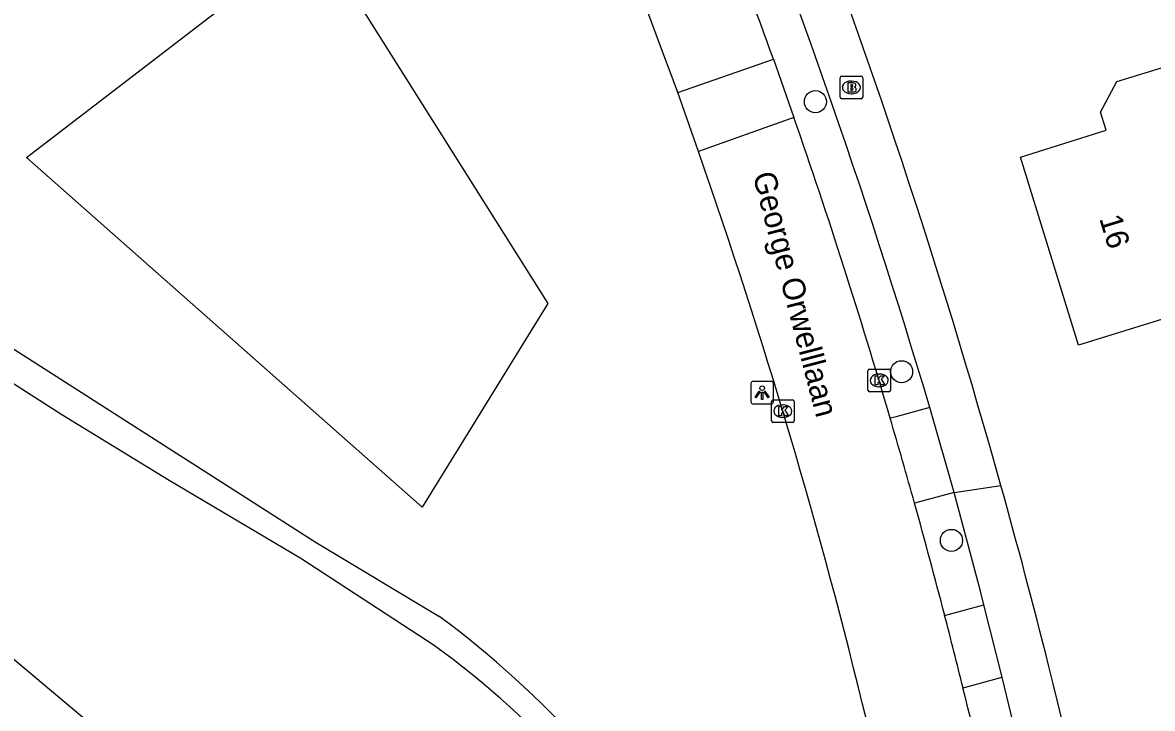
# Model space of a CAD drawing. Extents: x 160457 to 162082, y 388340 to 389736.
# Drawn here: x 160767.07 to 160817.04, y 388552.56 to 388582.88 of the extents above; entities that cross this region are included whole.
import ezdxf

# ---------------------------------------------------------------- set-up
doc = ezdxf.new("R2010")
doc.units = 0
for name, color, linetype in [('IMGEO_Boom', 7, 'Continuous'), ('IMGEO_Brandkraan', 7, 'Continuous'), ('IMGEO_Gemengd_bos', 7, 'Continuous'), ('IMGEO_Kolk', 7, 'Continuous'), ('IMGEO_Lichtpunt', 7, 'Continuous'), ('IMGEO_Loofbos', 7, 'Continuous'), ('IMGEO_Openbare_ruimte_label', 7, 'Continuous'), ('IMGEO_Pand', 7, 'Continuous'), ('IMGEO_Pand_nummerreeks', 7, 'Continuous'), ('IMGEO_Parkeervlak_open', 7, 'Continuous'), ('IMGEO_Rijbaan_lokaal_open', 7, 'Continuous'), ('IMGEO_Voetpad_halfverhard', 7, 'Continuous'), ('IMGEO_Voetpad_open', 7, 'Continuous')]:
    doc.layers.add(name, color=color, linetype=linetype)

msp = doc.modelspace()

# ---------------------------------------------------------------- linework, layer by layer
at = {"layer": 'IMGEO_Boom'}
for centre in [(160802.137, 388579.386), (160805.947, 388567.443), (160808.154, 388559.982)]:
    msp.add_circle(centre, 0.489, dxfattribs=at)
at = {"layer": 'IMGEO_Brandkraan'}
for p, q in [((160803.227, 388579.59), (160803.227, 388580.442)), ((160803.302, 388580.516), (160804.154, 388580.516)), ((160803.715, 388580.296), (160803.74, 388580.296)), ((160804.228, 388580.442), (160804.228, 388579.59)), ((160803.738, 388579.736), (160803.713, 388579.736)), ((160804.154, 388579.516), (160803.302, 388579.516))]:
    msp.add_line(p, q, dxfattribs=at)
for points in [[(160803.227, 388579.59), (160803.227, 388580.442)], [(160803.302, 388580.516), (160804.154, 388580.516)], [(160803.575, 388580.216), (160803.575, 388579.816), (160803.788, 388579.816)], [(160803.806, 388580.216), (160803.575, 388580.216)], [(160804.228, 388580.442), (160804.228, 388579.59)], [(160803.754, 388580.135), (160803.7, 388580.135), (160803.7, 388580.059)], [(160803.7, 388580.059), (160803.753, 388580.059)], [(160803.762, 388579.983), (160803.7, 388579.983), (160803.7, 388579.902)], [(160803.7, 388579.902), (160803.762, 388579.902)], [(160804.154, 388579.516), (160803.302, 388579.516)]]:
    msp.add_lwpolyline(points, dxfattribs=at)
for centre, radius, start, end in [((160803.304, 388580.44), 0.0765, 91.552, 178.448), ((160803.304, 388580.44), 0.0765, 91.552, 178.448), ((160803.81, 388580.071), 0.145, 59.4692, 91.5367), ((160803.835, 388580.118), 0.0922, 285.5137, 58.1501), ((160804.152, 388580.44), 0.0765, 1.552, 88.448), ((160804.152, 388580.44), 0.0765, 1.552, 88.448), ((160803.755, 388580.097), 0.0379, 267.8285, 90.9355), ((160803.763, 388579.942), 0.0404, 269.8759, 90.5077), ((160803.794, 388580.067), 0.251, 268.6676, 293.5347), ((160803.84, 388579.926), 0.105, 301.3115, 78.989), ((160803.304, 388579.592), 0.0765, 181.552, 268.448), ((160803.304, 388579.592), 0.0765, 181.552, 268.448), ((160804.152, 388579.592), 0.0765, 271.552, 358.448), ((160804.152, 388579.592), 0.0765, 271.552, 358.448)]:
    msp.add_arc(centre, radius, start, end, dxfattribs=at)
for centre, major_axis, ratio, start_param, end_param in [((160803.714, 388580.016), (-0.387, 0.002), 0.722429, 4.712389, 7.853982), ((160803.739, 388580.016), (-0.39, 0.002), 0.717154, 1.570796, 4.712389)]:
    msp.add_ellipse(centre, major_axis=major_axis, ratio=ratio, start_param=start_param, end_param=end_param, dxfattribs=at)
at = {"layer": 'IMGEO_Gemengd_bos'}
msp.add_lwpolyline([(160784.735, 388561.456), (160767.245, 388576.916), (160780.041, 388586.754), (160790.306, 388570.459), (160784.735, 388561.456)], dxfattribs=at)
at = {"layer": 'IMGEO_Kolk'}
for p, q in [((160804.457, 388566.635), (160804.457, 388567.487)), ((160804.532, 388567.561), (160805.384, 388567.561)), ((160804.945, 388567.341), (160804.97, 388567.341)), ((160805.458, 388567.487), (160805.458, 388566.635)), ((160804.968, 388566.781), (160804.943, 388566.781)), ((160800.27, 388566.201), (160801.122, 388566.201)), ((160805.384, 388566.561), (160804.532, 388566.561)), ((160800.195, 388565.275), (160800.195, 388566.127)), ((160800.683, 388565.981), (160800.708, 388565.981)), ((160801.196, 388566.127), (160801.196, 388565.275)), ((160801.122, 388565.201), (160800.27, 388565.201)), ((160800.706, 388565.421), (160800.681, 388565.421))]:
    msp.add_line(p, q, dxfattribs=at)
for points in [[(160804.457, 388566.635), (160804.457, 388567.487)], [(160804.532, 388567.561), (160805.384, 388567.561)], [(160804.778, 388567.261), (160804.901, 388567.261), (160804.901, 388567.11), (160805.031, 388567.261), (160805.195, 388567.261), (160805.049, 388567.11), (160805.202, 388566.861), (160805.05, 388566.861), (160804.965, 388567.025), (160804.901, 388566.958), (160804.901, 388566.861), (160804.778, 388566.861), (160804.778, 388567.261)], [(160805.458, 388567.487), (160805.458, 388566.635)], [(160800.27, 388566.201), (160801.122, 388566.201)], [(160805.384, 388566.561), (160804.532, 388566.561)], [(160800.195, 388565.275), (160800.195, 388566.127)], [(160800.516, 388565.901), (160800.639, 388565.901), (160800.639, 388565.75), (160800.769, 388565.901), (160800.933, 388565.901), (160800.787, 388565.75), (160800.94, 388565.501), (160800.788, 388565.501), (160800.703, 388565.665), (160800.639, 388565.598), (160800.639, 388565.501), (160800.516, 388565.501), (160800.516, 388565.901)], [(160801.196, 388566.127), (160801.196, 388565.275)], [(160801.122, 388565.201), (160800.27, 388565.201)]]:
    msp.add_lwpolyline(points, dxfattribs=at)
for centre, start, end in [((160804.534, 388567.485), 91.552, 178.448), ((160804.534, 388567.485), 91.552, 178.448), ((160805.382, 388567.485), 1.552, 88.448), ((160805.382, 388567.485), 1.552, 88.448), ((160800.272, 388566.125), 91.552, 178.448), ((160800.272, 388566.125), 91.552, 178.448), ((160801.12, 388566.125), 1.552, 88.448), ((160801.12, 388566.125), 1.552, 88.448), ((160804.534, 388566.637), 181.552, 268.448), ((160804.534, 388566.637), 181.552, 268.448), ((160805.382, 388566.637), 271.552, 358.448), ((160805.382, 388566.637), 271.552, 358.448), ((160800.272, 388565.277), 181.552, 268.448), ((160800.272, 388565.277), 181.552, 268.448), ((160801.12, 388565.277), 271.552, 358.448), ((160801.12, 388565.277), 271.552, 358.448)]:
    msp.add_arc(centre, 0.0765, start, end, dxfattribs=at)
for centre, major_axis, ratio, start_param, end_param in [((160804.944, 388567.061), (-0.387, 0.002), 0.722429, 4.712389, 7.853982), ((160804.969, 388567.061), (-0.39, 0.002), 0.717154, 1.570796, 4.712389), ((160800.682, 388565.701), (-0.387, 0.002), 0.722429, 4.712389, 7.853982), ((160800.707, 388565.701), (-0.39, 0.002), 0.717154, 1.570796, 4.712389)]:
    msp.add_ellipse(centre, major_axis=major_axis, ratio=ratio, start_param=start_param, end_param=end_param, dxfattribs=at)
at = {"layer": 'IMGEO_Lichtpunt'}
for p, q in [((160799.28, 388566.921), (160799.28, 388566.114)), ((160799.28, 388566.921), (160799.28, 388566.114)), ((160800.182, 388567.016), (160799.374, 388567.016)), ((160800.182, 388567.016), (160799.374, 388567.016)), ((160800.276, 388566.114), (160800.276, 388566.921)), ((160800.276, 388566.114), (160800.276, 388566.921)), ((160799.374, 388566.02), (160800.182, 388566.02)), ((160799.374, 388566.02), (160800.182, 388566.02))]:
    msp.add_line(p, q, dxfattribs=at)
for points in [[(160799.654, 388566.585), (160799.693, 388566.557), (160799.505, 388566.295), (160799.467, 388566.322), (160799.654, 388566.585)], [(160799.756, 388566.537), (160799.803, 388566.537), (160799.803, 388566.215), (160799.756, 388566.215), (160799.756, 388566.537)], [(160799.866, 388566.557), (160799.904, 388566.584), (160800.091, 388566.322), (160800.052, 388566.294), (160799.866, 388566.557)]]:
    msp.add_lwpolyline(points, dxfattribs=at)
msp.add_circle((160799.779, 388566.719), 0.0994, dxfattribs=at)
for centre, start, end in [((160799.374, 388566.921), 90, 180), ((160799.374, 388566.921), 90, 180), ((160800.182, 388566.921), 0, 90), ((160800.182, 388566.921), 0, 90), ((160799.374, 388566.114), 180, 270), ((160799.374, 388566.114), 180, 270), ((160800.182, 388566.114), 270, 0), ((160800.182, 388566.114), 270, 360)]:
    msp.add_arc(centre, 0.0946, start, end, dxfattribs=at)
at = {"layer": 'IMGEO_Loofbos'}
msp.add_lwpolyline([(160745.476, 388572.537), (160793.059, 388532.569), (160793.879, 388524.92), (160793.197, 388519.198), (160791.699, 388515.588), (160788.906, 388511.296), (160785.5, 388507.141), (160781.958, 388504.348), (160776.681, 388501.115), (160782.973, 388494.569), (160781.71, 388492.394), (160784.956, 388489.391), (160782.565, 388486.538), (160775.526, 388489.972), (160773.285, 388488.607), (160756.139, 388497.207), (160751.402, 388500.982), (160743.499, 388504.545), (160734.654, 388520.573), (160708.524, 388541.815)], dxfattribs=at)
at = {"layer": 'IMGEO_Pand'}
msp.add_lwpolyline([(160825.159, 388567.649), (160820.378, 388566.182), (160819.115, 388570.269), (160813.767, 388568.623), (160811.213, 388576.94), (160815.003, 388578.129), (160814.749, 388578.916), (160815.473, 388580.276), (160817.45, 388580.883), (160818.803, 388580.141), (160819.044, 388579.401), (160822.669, 388580.488), (160823.93, 388576.375), (160826.56, 388577.182), (160827.784, 388576.529), (160830.047, 388569.148), (160825.159, 388567.649)], dxfattribs=at)
at = {"layer": 'IMGEO_Parkeervlak_open'}
for points in [[(160807.193, 388565.86), (160805.655, 388565.442), (160805.444, 388565.386)], [(160808.275, 388562.102), (160806.52, 388561.626)], [(160807.852, 388556.671), (160809.588, 388557.142)], [(160808.664, 388553.462), (160810.389, 388553.942)]]:
    msp.add_lwpolyline(points, dxfattribs=at)
at = {"layer": 'IMGEO_Rijbaan_lokaal_open'}
for points in [[(160796.043, 388579.787), (160800.28, 388581.265)], [(160800.28, 388581.265), (160801.183, 388578.692)], [(160796.959, 388577.185), (160796.043, 388579.787)], [(160801.183, 388578.692), (160796.959, 388577.185)]]:
    msp.add_lwpolyline(points, dxfattribs=at)
for centre, radius, start, end in [((160456.711, 388456.601), 361, 19.95218, 25.52296), ((160463.329, 388459.047), 358.432, 19.93653, 22.04428), ((160534.433, 388485.935), 282.418, 16.3393, 19.1741), ((160545.561, 388489.138), 266.37, 13.63805, 19.30172), ((160515.081, 388480.259), 302.585, 15.59927, 16.33982), ((160525.874, 388483.526), 291.311, 14.54192, 15.55109), ((160553.662, 388490.644), 262.626, 13.83889, 14.56105), ((160519.568, 388481.018), 298.034, 11.27262, 14.06796)]:
    msp.add_arc(centre, radius, start, end, dxfattribs=at)
at = {"layer": 'IMGEO_Voetpad_halfverhard'}
for points in [[(160737.183, 388582.808), (160749.273, 388577.722), (160754.912, 388575.034), (160758.62, 388573.265), (160761.837, 388571.625), (160764.372, 388569.92), (160780.049, 388559.896), (160785.479, 388556.642)], [(160785.233, 388555.374), (160779.382, 388559.187), (160773.556, 388562.633), (160768.807, 388565.536), (160763.109, 388569.184)]]:
    msp.add_lwpolyline(points, dxfattribs=at)
for centre, radius, start, end in [((160758.867, 388520.834), 44.614, 8.949, 53.3811), ((160761.074, 388522.16), 41.071, 5.8807, 53.9692)]:
    msp.add_arc(centre, radius, start, end, dxfattribs=at)
at = {"layer": 'IMGEO_Voetpad_open'}
for points in [[(160808.275, 388562.102), (160807.193, 388565.86)], [(160808.275, 388562.102), (160810.342, 388562.408)], [(160809.588, 388557.142), (160809.439, 388557.737), (160808.275, 388562.102)], [(160810.389, 388553.942), (160809.588, 388557.142)]]:
    msp.add_lwpolyline(points, dxfattribs=at)
for centre, radius, start, end in [((160508.349, 388478.058), 313.552, 15.60565, 26.56023), ((160509.607, 388477.508), 310.425, 16.53594, 22.09676), ((160501.963, 388476.354), 320.161, 14.12264, 15.59184), ((160517.575, 388480.723), 303.955, 3.6362, 14.04213), ((160517.688, 388481.114), 301.626, 11.29048, 13.97228)]:
    msp.add_arc(centre, radius, start, end, dxfattribs=at)

# ---------------------------------------------------------------- texts
at = {"layer": 'IMGEO_Openbare_ruimte_label'}
msp.add_text('George Orwelllaan', height=1, rotation=284.7173, dxfattribs=at).set_placement((160799.354, 388576.148))
at = {"layer": 'IMGEO_Pand_nummerreeks'}
msp.add_text('16', height=1, rotation=287.0708, dxfattribs=at).set_placement((160814.683, 388574.224))

doc.saveas('drawing.dxf')
